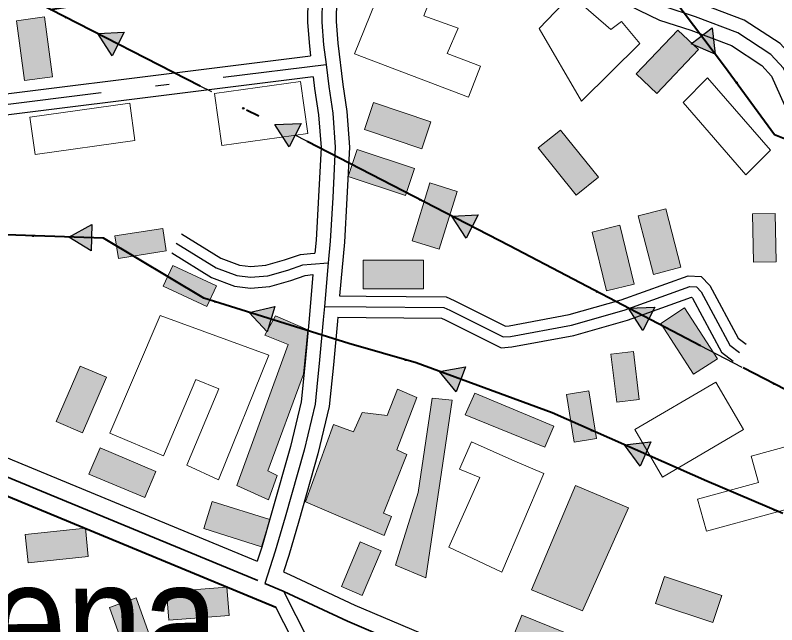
# Model space of a CAD drawing. Extents: x -64005 to -55000, y -89025 to -80000.
# Drawn here: x -63689 to -63153, y -83252 to -82824 of the extents above; entities that cross this region are included whole.
import ezdxf
from ezdxf.enums import TextEntityAlignment as Align

# ---------------------------------------------------------------- set-up
doc = ezdxf.new("R2010")
doc.units = 0
doc.header["$LTSCALE"] = 32
doc.linetypes.add('DOT_DASHED', pattern=[7.7, 5, -1.2, 0.3, -1.2])
doc.linetypes.add('LONG_DASHED', pattern=[7.5, 6, -1.5])
for name, color, linetype, lineweight in [('18', 7, 'Continuous', 25), ('21', 7, 'Continuous', 25), ('39', 7, 'LONG_DASHED', 25), ('5', 7, 'Continuous', 40), ('6', 7, 'Continuous', 25), ('7', 7, 'Continuous', 13)]:
    doc.layers.add(name, color=color, linetype=linetype, lineweight=lineweight)
doc.layers.add('45', color=7, linetype='Continuous')

msp = doc.modelspace()

# ---------------------------------------------------------------- hatches: boundary and pattern name
at = {"layer": '18'}
for points in [[(-63620.54, -82851.92), (-63630.58, -82836.39), (-63612.11, -82835.45)], [(-63198.85, -82832.42), (-63196.6, -82850.78), (-63213.63, -82843.54)], [(-63496.07, -82915.94), (-63506.06, -82900.37), (-63487.58, -82899.5)], [(-63371.69, -82980.2), (-63381.68, -82964.63), (-63363.2, -82963.76)], [(-63635.24, -82989.09), (-63650.95, -82979.32), (-63634.64, -82970.6)], [(-63511.62, -83045.88), (-63524.13, -83032.26), (-63506.08, -83028.23)], [(-63247.61, -83044.94), (-63257.52, -83029.32), (-63239.04, -83028.55)], [(-63378.62, -83087.95), (-63390.46, -83073.73), (-63372.23, -83070.59)], [(-63249.44, -83140.24), (-63260.37, -83125.31), (-63241.98, -83123.3)]]:
    msp.add_hatch(color=256, dxfattribs=at).paths.add_polyline_path(points)
at = {"layer": '7'}
for points in [[(-63687.69, -82827.33), (-63682.1, -82869.46), (-63662.28, -82866.81), (-63667.88, -82824.69)], [(-63222.98, -82833.93), (-63252.21, -82864.78), (-63237.7, -82878.53), (-63208.47, -82847.68)], [(-63443.2, -82903.88), (-63402.89, -82917.33), (-63396.56, -82898.36), (-63436.87, -82884.91)], [(-63320.98, -82916.68), (-63294.41, -82949.86), (-63278.8, -82937.36), (-63305.37, -82904.18)], [(-63454.65, -82936.78), (-63414.34, -82950.25), (-63408.01, -82931.28), (-63448.32, -82917.81)], [(-63397.15, -82941.32), (-63409.72, -82981.92), (-63390.61, -82987.84), (-63378.04, -82947.24)], [(-63220.79, -83000.55), (-63231.47, -82959.41), (-63250.83, -82964.43), (-63240.15, -83005.57)], [(-63153.81, -82996.75), (-63154.52, -82962.76), (-63170.51, -82963.09), (-63169.8, -82997.08)], [(-63584.93, -82973.25), (-63618.51, -82978.57), (-63616.01, -82994.38), (-63582.43, -82989.06)], [(-63283.06, -82975.79), (-63273.02, -83017.09), (-63253.58, -83012.37), (-63263.62, -82971.07)], [(-63401.67, -82995.62), (-63444.17, -82995.62), (-63444.17, -83015.62), (-63401.67, -83015.62)], [(-63547.1, -83013.64), (-63577.9, -82999.23), (-63584.68, -83013.72), (-63553.88, -83028.13)], [(-63234.98, -83039.99), (-63211.89, -83075.67), (-63195.1, -83064.81), (-63218.19, -83029.13)], [(-63532.91, -83153.97), (-63496.7, -83054.82), (-63513.22, -83048.23), (-63505.65, -83034.58), (-63482.95, -83044.56), (-63485.94, -83075.6), (-63510.94, -83143.53), (-63504.5, -83146.94), (-63510.56, -83164)], [(-63250.02, -83093.46), (-63254.05, -83059.7), (-63269.94, -83061.6), (-63265.91, -83095.36)], [(-63642.83, -83069.92), (-63659.7, -83108.92), (-63641.35, -83116.86), (-63624.48, -83077.86)], [(-63406.41, -83092.07), (-63420.29, -83128.86), (-63413.46, -83132.16), (-63429.74, -83173.28), (-63424.09, -83175.65), (-63429.2, -83188.92), (-63484.68, -83165.44), (-63464.8, -83111.05), (-63450.78, -83116.16), (-63444.72, -83102.52), (-63427.11, -83104.79), (-63419.85, -83086.2)], [(-63381.6, -83093.97), (-63400.14, -83218.66), (-63421.36, -83209.95), (-63405.45, -83158.78), (-63395.61, -83092.45)], [(-63372.49, -83104.2), (-63316.42, -83126.94), (-63310.17, -83112.15), (-63365.67, -83089.04)], [(-63280.01, -83120.92), (-63285.5, -83087.37), (-63301.29, -83089.96), (-63295.8, -83123.51)], [(-63636.73, -83145.87), (-63597.58, -83162.41), (-63589.79, -83143.99), (-63628.94, -83127.45)], [(-63294.81, -83153.95), (-63257.69, -83169.48), (-63289.88, -83241.87), (-63325.87, -83227.09)], [(-63556.13, -83184.12), (-63515.59, -83196.88), (-63509.59, -83177.8), (-63550.13, -83165.04)], [(-63639.28, -83183.87), (-63681.56, -83188.22), (-63679.52, -83208.11), (-63637.24, -83203.76)], [(-63446.14, -83193.53), (-63459.39, -83224.84), (-63444.66, -83231.07), (-63431.41, -83199.76)], [(-63238.74, -83236.7), (-63198.42, -83250.14), (-63192.1, -83231.16), (-63232.42, -83217.72)], [(-63539.78, -83225.32), (-63582.16, -83228.5), (-63580.66, -83248.44), (-63538.28, -83245.26)], [(-63622.4, -83239.55), (-63607.99, -83279.53), (-63589.18, -83272.75), (-63603.59, -83232.77)], [(-63293.12, -83260.95), (-63332.52, -83245.01), (-63340.02, -83263.55), (-63300.62, -83279.49)]]:
    msp.add_hatch(color=256, dxfattribs=at).paths.add_polyline_path(points)

# ---------------------------------------------------------------- linework, layer by layer
at = {"layer": '18'}
msp.add_line((-63426.1, -82941.68), (-63491.83, -82907.72), dxfattribs=at)
at = {"layer": '18', "linetype": 'DOT_DASHED', "lineweight": 40}
for points in [[(-63663.79, -82819.4), (-63641.01, -82815.9), (-63551.48, -82803.8), (-63482.62, -82797.53), (-63398.65, -82785.42), (-63263.59, -82768.11), (-63226.48, -82811.1), (-63190.21, -82859.27), (-63155.11, -82907.19), (-63109.17, -82925.69), (-63047.66, -82788.89), (-63027, -82769.74), (-62870.66, -82597.89)], [(-62559.9, -83399.97), (-62682.27, -83333.6), (-62764.81, -83290.5), (-62934.53, -83198.5), (-63034.81, -83144.74), (-63206.99, -83055.76), (-63341.16, -82985.56), (-63558.61, -82873.22), (-63663.79, -82819.4), (-63755.82, -82773.01), (-63841.45, -82729.89), (-64000, -82647.57)], [(-62522.87, -83409.8), (-62559.9, -83399.97), (-62597.24, -83390.07), (-62696.07, -83367.08), (-63202.59, -83150.76), (-63311.2, -83102.93), (-63406.82, -83067.7), (-63454.24, -83054.18), (-63555.94, -83022.28), (-63626.47, -82980.12), (-63805.56, -82974.27), (-63923.23, -82889.24), (-63960.83, -82826.23), (-64000, -82809.24)]]:
    msp.add_lwpolyline(points, dxfattribs=at)
at = {"layer": '18'}
for points in [[(-63252.83, -82780.57), (-63226.48, -82811.1), (-63206.24, -82837.98)], [(-63550.48, -82877.42), (-63558.61, -82873.22), (-63616.32, -82843.69)], [(-63166.95, -82891.03), (-63155.11, -82907.19), (-63109.54, -82925.72), (-63101.17, -82908.49)], [(-63301.82, -83006.14), (-63341.16, -82985.56), (-63367.44, -82971.98)], [(-63570.24, -83013.73), (-63626.47, -82980.12), (-63634.94, -82979.84)], [(-63438.13, -83058.77), (-63454.24, -83054.18), (-63508.85, -83037.05)], [(-63177.7, -83070.9), (-63206.99, -83055.76), (-63243.33, -83036.75)], [(-63306.13, -83105.16), (-63311.2, -83102.93), (-63375.42, -83079.27)], [(-63177.89, -83161.31), (-63202.59, -83150.76), (-63245.71, -83131.77)]]:
    msp.add_lwpolyline(points, dxfattribs=at)
for points in [[(-63620.54, -82851.92), (-63630.58, -82836.39), (-63612.11, -82835.45)], [(-63198.85, -82832.42), (-63196.6, -82850.78), (-63213.63, -82843.54)], [(-63496.07, -82915.94), (-63506.06, -82900.37), (-63487.58, -82899.5)], [(-63371.69, -82980.2), (-63381.68, -82964.63), (-63363.2, -82963.76)], [(-63635.24, -82989.09), (-63650.95, -82979.32), (-63634.64, -82970.6)], [(-63511.62, -83045.88), (-63524.13, -83032.26), (-63506.08, -83028.23)], [(-63247.61, -83044.94), (-63257.52, -83029.32), (-63239.04, -83028.55)], [(-63378.62, -83087.95), (-63390.46, -83073.73), (-63372.23, -83070.59)], [(-63249.44, -83140.24), (-63260.37, -83125.31), (-63241.98, -83123.3)]]:
    msp.add_lwpolyline(points, close=True, dxfattribs=at)
for centre in [(-63652.84, -82825.01), (-63181.72, -82870.86), (-63528.27, -82888.9), (-63403.89, -82953.16), (-63675.94, -82978.51), (-63279.67, -83017.73), (-63547.99, -83024.78), (-63414.09, -83065.63), (-63155.49, -83082.38), (-63283.25, -83115.24), (-63154.9, -83171.13)]:
    msp.add_circle(centre, 0.5, dxfattribs=at)
at = {"layer": '21'}
for points in [[(-63780.66, -82975.22), (-63781.93, -82975.24), (-63789.41, -82972.4), (-63795.36, -82965.79), (-63798.32, -82954.76), (-63803.53, -82908.97), (-63803.33, -82902.15), (-63798.86, -82894.79), (-63788.76, -82890.31), (-63480.99, -82851.94)], [(-63479.16, -82866.83), (-63785, -82905.05), (-63788.45, -82906.58), (-63788.51, -82908.35), (-63783.54, -82951.96), (-63781.8, -82958.43), (-63780.69, -82959.66), (-63779.27, -82960.2), (-63778.27, -82960.19)], [(-63571.79, -82976.98), (-63544.04, -82994.16), (-63530.93, -82999.07), (-63523, -83000.08), (-63512.34, -82999.14), (-63499.36, -82995.43), (-63488.07, -82991.57), (-63481.18, -82990.86), (-63478, -82990.62)], [(-63578.47, -82990.49), (-63550.68, -83007.7), (-63534.55, -83013.73), (-63523.3, -83015.16), (-63509.6, -83013.96), (-63494.86, -83009.75), (-63484.83, -83006.31), (-63479.34, -83005.75)], [(-63460.59, -83020.71), (-63441.9, -83020.76), (-63385.76, -83021.35), (-63380.04, -83023.95), (-63344.08, -83041.84), (-63341.43, -83041.64), (-63299.38, -83033.82), (-63262.86, -83023.46), (-63215.73, -83006.57), (-63206.48, -83006.94), (-63200.48, -83013.29), (-63180.5, -83050.27), (-63174.93, -83054.6)], [(-63461.91, -83035.71), (-63442, -83035.76), (-63389.08, -83036.31), (-63386.48, -83037.49), (-63347.08, -83057.1), (-63339.49, -83056.54), (-63295.96, -83048.44), (-63258.28, -83037.76), (-63213.41, -83021.67), (-63213.18, -83021.68), (-63212.74, -83022.15), (-63192.2, -83060.17), (-63184.13, -83066.44)]]:
    msp.add_lwpolyline(points, dxfattribs=at)
at = {"layer": '39', "linetype": 'Continuous'}
msp.add_line((-63468.57, -82997.44), (-63471.29, -83028.18), dxfattribs=at)
for points in [[(-63407.31, -82647.75), (-63427.88, -82694.3), (-63454.11, -82748.05), (-63467.23, -82779.16), (-63470.83, -82791.25), (-63471.61, -82800.25), (-63472.89, -82811.81), (-63473.15, -82828.27), (-63471.86, -82844.22), (-63470.17, -82858.01)], [(-62947.3, -83210.5), (-63019.54, -83097.43), (-63072.38, -83015.83), (-63118.36, -82928.76), (-63127.31, -82911.82), (-63135.81, -82889.7), (-63148.67, -82860.78), (-63157.5, -82851.14), (-63180.79, -82835.89), (-63210.5, -82824.64), (-63231.96, -82817.57), (-63260.06, -82803.92), (-63278.53, -82789.46), (-63295.39, -82770.99), (-63326.66, -82724.64), (-63333.96, -82711.9), (-63349.19, -82698.31)], [(-63470.17, -82858.01), (-63468.26, -82873.53), (-63465.43, -82892.3), (-63463.63, -82916.21), (-63465.43, -82951.44), (-63467.23, -82982.29), (-63468.57, -82997.44)], [(-63471.29, -83028.18), (-63472.12, -83037.58), (-63474.95, -83068.17), (-63476.08, -83079.53), (-63477.78, -83096.71), (-63485.49, -83129.11), (-63498.86, -83176.17), (-63505.79, -83200.08), (-63513.18, -83222.71)], [(-63429.27, -83389.92), (-63437.35, -83355.86), (-63450.93, -83320.21), (-63473.97, -83279.23), (-63499.9, -83228.23)]]:
    msp.add_lwpolyline(points, dxfattribs=at)
at = {"layer": '39', "linetype": 'DOT_DASHED'}
for points in [[(-63779.01, -82967.7), (-63780.6, -82967.72), (-63785.05, -82966.03), (-63788.58, -82962.11), (-63790.93, -82953.36), (-63796.02, -82908.66), (-63795.89, -82904.35), (-63793.67, -82900.69), (-63786.88, -82897.68), (-63470.17, -82858.01)], [(-63575.48, -82983.52), (-63547.36, -83000.93), (-63532.74, -83006.4), (-63523.15, -83007.62), (-63510.97, -83006.55), (-63497.11, -83002.59), (-63486.45, -82998.94), (-63480.52, -82998.33), (-63468.57, -82997.44)], [(-63471.29, -83028.18), (-63441.95, -83028.26), (-63387.42, -83028.83), (-63383.26, -83030.72), (-63345.58, -83049.47), (-63340.46, -83049.09), (-63297.67, -83041.13), (-63260.57, -83030.61), (-63214.57, -83014.12), (-63209.83, -83014.31), (-63206.61, -83017.72), (-63186.35, -83055.22), (-63179.53, -83060.52)]]:
    msp.add_lwpolyline(points, dxfattribs=at)
at = {"layer": '39', "lineweight": 35}
for points in [[(-64000, -83019.01), (-63900.91, -83060.22), (-63695.57, -83147.27), (-63513.18, -83222.71)], [(-63513.18, -83222.71), (-63500.36, -83228.01), (-63499.9, -83228.23)], [(-63499.9, -83228.23), (-63454.98, -83249.29), (-63225.14, -83346.68), (-63136.52, -83384.28), (-63014.16, -83435.4), (-62882.79, -83489.95), (-62733.39, -83552.94)]]:
    msp.add_lwpolyline(points, dxfattribs=at)
at = {"layer": '5', "lineweight": 25}
for points in [[(-64000, -83005.47), (-63896.07, -83048.7), (-63690.73, -83135.73), (-63518.56, -83206.95)], [(-63500.01, -83214.61), (-63495.31, -83216.56), (-63449.88, -83237.87), (-63220.26, -83335.17), (-63131.67, -83372.76), (-63009.35, -83423.85), (-62877.97, -83478.42), (-62759.54, -83528.35)]]:
    msp.add_lwpolyline(points, dxfattribs=at)
at = {"layer": '5'}
msp.add_lwpolyline([(-64000, -83032.54), (-63905.75, -83071.74), (-63700.4, -83158.8), (-63505.41, -83239.45)], dxfattribs=at)
at = {"layer": '6'}
for points in [[(-63419.2, -82649.93), (-63436.95, -82690.08), (-63463.22, -82743.91), (-63476.66, -82775.78), (-63480.7, -82789.37), (-63481.56, -82799.27), (-63482.88, -82811.18), (-63483.16, -82828.61), (-63481.81, -82845.23), (-63480.99, -82851.94)], [(-63404.11, -82665.24), (-63418.81, -82698.52), (-63445, -82752.19), (-63457.79, -82782.54), (-63460.95, -82793.13), (-63461.65, -82801.23), (-63462.9, -82812.44), (-63463.14, -82827.94), (-63461.91, -82843.2), (-63458.35, -82872.17), (-63455.49, -82891.18), (-63453.61, -82916.09), (-63455.44, -82951.99), (-63457.26, -82983.02), (-63460.59, -83020.71)], [(-63404.11, -82665.24), (-63398.38, -82671.06), (-63368.42, -82694.56), (-63341.83, -82718.28), (-63335.17, -82729.93), (-63303.27, -82777.19), (-63285.35, -82796.82), (-63265.39, -82812.45), (-63235.73, -82826.86), (-63213.84, -82834.07), (-63185.35, -82844.85), (-63164.03, -82858.83), (-63157.15, -82866.34), (-63145.06, -82893.54), (-63136.44, -82915.96), (-63131.81, -82924.7), (-63081.02, -83020.89), (-63027.95, -83102.85), (-62946.88, -83229.72), (-62863.04, -83362.81), (-62768.76, -83514.67), (-62759.54, -83528.35)], [(-62942.89, -83198.83), (-63011.13, -83092.02), (-63063.74, -83010.76), (-63118.19, -82907.67), (-63126.57, -82885.87), (-63140.18, -82855.23), (-63150.97, -82843.46), (-63176.23, -82826.93), (-63207.16, -82815.21), (-63228.19, -82808.28), (-63254.73, -82795.38), (-63271.71, -82782.1), (-63287.51, -82764.79), (-63318.16, -82719.35), (-63326.08, -82705.52), (-63336.63, -82696.12)], [(-63479.16, -82866.83), (-63478.17, -82874.89), (-63475.37, -82893.42), (-63473.65, -82916.33), (-63475.42, -82950.89), (-63477.2, -82981.57), (-63478, -82990.62)], [(-63479.34, -83005.75), (-63482.08, -83036.68), (-63484.9, -83067.22), (-63487.66, -83095.05), (-63495.17, -83126.58), (-63508.46, -83173.41), (-63515.35, -83197.14), (-63518.56, -83206.95)], [(-63461.91, -83035.71), (-63462.16, -83038.48), (-63465, -83069.12), (-63467.9, -83098.37), (-63475.81, -83131.64), (-63489.25, -83178.93), (-63496.23, -83203.03), (-63500.01, -83214.61)], [(-63440.49, -83385.93), (-63446.92, -83358.81), (-63460.01, -83324.46), (-63482.78, -83283.95), (-63505.41, -83239.45)]]:
    msp.add_lwpolyline(points, dxfattribs=at)
at = {"layer": '7'}
for points in [[(-63434.05, -82771.72), (-63448.48, -82809.28), (-63435.58, -82814.88), (-63450.19, -82850.55), (-63370.08, -82880.96), (-63361.56, -82859.18), (-63385.04, -82850.28), (-63377.28, -82832.47), (-63401.51, -82823.95), (-63394.11, -82805.07), (-63416.08, -82796.06), (-63410.2, -82781.49)], [(-63320.39, -82832.89), (-63290.65, -82883.84), (-63249.65, -82843.35), (-63262.52, -82827.94), (-63270.13, -82833.59), (-63297.95, -82809.24)], [(-63687.69, -82827.33), (-63682.1, -82869.46), (-63662.28, -82866.81), (-63667.88, -82824.69)], [(-63222.98, -82833.93), (-63252.21, -82864.78), (-63237.7, -82878.53), (-63208.47, -82847.68)], [(-63219.27, -82884.71), (-63175.07, -82935.62), (-63157.87, -82918.32), (-63202.06, -82867.4)], [(-63548.45, -82878.41), (-63488.01, -82870.02), (-63482.94, -82906.62), (-63543.37, -82915.01)], [(-63678.25, -82895.09), (-63608.1, -82885.34), (-63604.46, -82911.6), (-63674.61, -82921.35)], [(-63443.2, -82903.88), (-63402.89, -82917.33), (-63396.56, -82898.36), (-63436.87, -82884.91)], [(-63320.98, -82916.68), (-63294.41, -82949.86), (-63278.8, -82937.36), (-63305.37, -82904.18)], [(-63454.65, -82936.78), (-63414.34, -82950.25), (-63408.01, -82931.28), (-63448.32, -82917.81)], [(-63397.15, -82941.32), (-63409.72, -82981.92), (-63390.61, -82987.84), (-63378.04, -82947.24)], [(-63220.79, -83000.55), (-63231.47, -82959.41), (-63250.83, -82964.43), (-63240.15, -83005.57)], [(-63153.81, -82996.75), (-63154.52, -82962.76), (-63170.51, -82963.09), (-63169.8, -82997.08)], [(-63584.93, -82973.25), (-63618.51, -82978.57), (-63616.01, -82994.38), (-63582.43, -82989.06)], [(-63283.06, -82975.79), (-63273.02, -83017.09), (-63253.58, -83012.37), (-63263.62, -82971.07)], [(-63401.67, -82995.62), (-63444.17, -82995.62), (-63444.17, -83015.62), (-63401.67, -83015.62)], [(-63547.1, -83013.64), (-63577.9, -82999.23), (-63584.68, -83013.72), (-63553.88, -83028.13)], [(-63234.98, -83039.99), (-63211.89, -83075.67), (-63195.1, -83064.81), (-63218.19, -83029.13)], [(-63622.05, -83117.1), (-63584.45, -83132.96), (-63561.54, -83079.33), (-63545.43, -83085.96), (-63567.97, -83139.59), (-63545.6, -83149.88), (-63510.38, -83062.23), (-63586.73, -83034.42)], [(-63532.91, -83153.97), (-63496.7, -83054.82), (-63513.22, -83048.23), (-63505.65, -83034.58), (-63482.95, -83044.56), (-63485.94, -83075.6), (-63510.94, -83143.53), (-63504.5, -83146.94), (-63510.56, -83164)], [(-63250.02, -83093.46), (-63254.05, -83059.7), (-63269.94, -83061.6), (-63265.91, -83095.36)], [(-63642.83, -83069.92), (-63659.7, -83108.92), (-63641.35, -83116.86), (-63624.48, -83077.86)], [(-63233.74, -83147.94), (-63176.78, -83114.57), (-63196.3, -83081.26), (-63253.26, -83114.63)], [(-63406.41, -83092.07), (-63420.29, -83128.86), (-63413.46, -83132.16), (-63429.74, -83173.28), (-63424.09, -83175.65), (-63429.2, -83188.92), (-63484.68, -83165.44), (-63464.8, -83111.05), (-63450.78, -83116.16), (-63444.72, -83102.52), (-63427.11, -83104.79), (-63419.85, -83086.2)], [(-63381.6, -83093.97), (-63400.14, -83218.66), (-63421.36, -83209.95), (-63405.45, -83158.78), (-63395.61, -83092.45)], [(-63372.49, -83104.2), (-63316.42, -83126.94), (-63310.17, -83112.15), (-63365.67, -83089.04)], [(-63280.01, -83120.92), (-63285.5, -83087.37), (-63301.29, -83089.96), (-63295.8, -83123.51)], [(-63202.84, -83186.06), (-63068.63, -83149.33), (-63074.23, -83128.89), (-63110.19, -83138.73), (-63115.86, -83118.03), (-63171.32, -83133.21), (-63166.26, -83151.7), (-63209.04, -83163.4)], [(-63317.15, -83145.44), (-63346.6, -83214.79), (-63383.83, -83197.3), (-63362.05, -83148.22), (-63376.45, -83142.35), (-63367.92, -83123.21), (-63337.53, -83136.78)], [(-63636.73, -83145.87), (-63597.58, -83162.41), (-63589.79, -83143.99), (-63628.94, -83127.45)], [(-63294.81, -83153.95), (-63257.69, -83169.48), (-63289.88, -83241.87), (-63325.87, -83227.09)], [(-63556.13, -83184.12), (-63515.59, -83196.88), (-63509.59, -83177.8), (-63550.13, -83165.04)], [(-63639.28, -83183.87), (-63681.56, -83188.22), (-63679.52, -83208.11), (-63637.24, -83203.76)], [(-63446.14, -83193.53), (-63459.39, -83224.84), (-63444.66, -83231.07), (-63431.41, -83199.76)], [(-63238.74, -83236.7), (-63198.42, -83250.14), (-63192.1, -83231.16), (-63232.42, -83217.72)], [(-63539.78, -83225.32), (-63582.16, -83228.5), (-63580.66, -83248.44), (-63538.28, -83245.26)], [(-63622.4, -83239.55), (-63607.99, -83279.53), (-63589.18, -83272.75), (-63603.59, -83232.77)], [(-63293.12, -83260.95), (-63332.52, -83245.01), (-63340.02, -83263.55), (-63300.62, -83279.49)]]:
    msp.add_lwpolyline(points, close=True, dxfattribs=at)

# ---------------------------------------------------------------- texts
at = {"layer": '45', "width": 0.9}
msp.add_text('Samorena', height=80, rotation=0.008, dxfattribs=at).set_placement((-63767.64, -83287.69), align=Align.CENTER)

doc.saveas('drawing.dxf')
